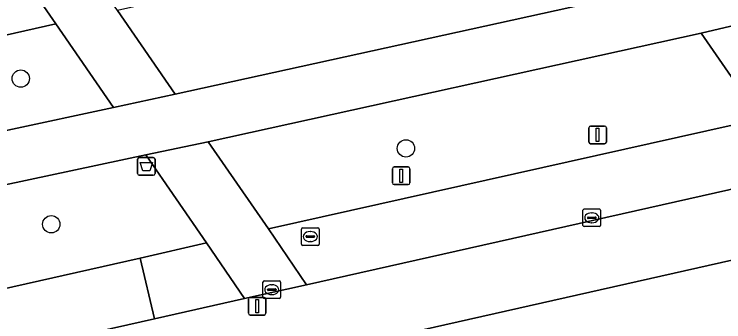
# Model space of a CAD drawing. Extents: x 155275 to 156265, y 382654 to 383635.
# Drawn here: x 155842.67 to 155882.78, y 383183.7 to 383201.09 of the extents above; entities that cross this region are included whole.
import ezdxf

# ---------------------------------------------------------------- set-up
doc = ezdxf.new("R2010")
doc.units = 0
for name, color, linetype in [('IMGEO_Afvalbak', 7, 'Continuous'), ('IMGEO_Berm_groen', 7, 'Continuous'), ('IMGEO_Boom', 7, 'Continuous'), ('IMGEO_Fietspad_gesloten', 7, 'Continuous'), ('IMGEO_Kolk', 7, 'Continuous'), ('IMGEO_Lichtmast', 7, 'Continuous'), ('IMGEO_Rijbaan_lokaal_gesloten', 7, 'Continuous'), ('IMGEO_Rijbaan_lokaal_open', 7, 'Continuous'), ('IMGEO_Rioolput', 7, 'Continuous'), ('IMGEO_Verkeersbordpaal', 7, 'Continuous'), ('IMGEO_Voetpad_open', 7, 'Continuous')]:
    doc.layers.add(name, color=color, linetype=linetype)

msp = doc.modelspace()

# ---------------------------------------------------------------- linework, layer by layer
at = {"layer": 'IMGEO_Afvalbak'}
for p, q in [((155849.64, 383192.087), (155849.64, 383192.887)), ((155849.64, 383192.887), (155849.64, 383192.087)), ((155849.74, 383192.987), (155850.53, 383192.987)), ((155850.53, 383192.987), (155849.74, 383192.987)), ((155850.63, 383192.887), (155850.63, 383192.087)), ((155850.63, 383192.087), (155850.63, 383192.887)), ((155850.53, 383191.987), (155849.74, 383191.987)), ((155849.74, 383191.987), (155850.53, 383191.987))]:
    msp.add_line(p, q, dxfattribs=at)
msp.add_lwpolyline([(155849.783, 383192.701), (155850.487, 383192.701), (155850.338, 383192.231), (155849.932, 383192.231), (155849.783, 383192.701)], dxfattribs=at)
for centre, start, end in [((155849.74, 383192.887), 90, 180), ((155849.74, 383192.887), 90, 180), ((155850.53, 383192.887), 0, 90), ((155850.53, 383192.887), 360, 90), ((155849.74, 383192.087), 180, 270), ((155849.74, 383192.087), 180, 270), ((155850.53, 383192.087), 270, 0), ((155850.53, 383192.087), 270, 0)]:
    msp.add_arc(centre, 0.1, start, end, dxfattribs=at)
at = {"layer": 'IMGEO_Berm_groen'}
for points in [[(155876.316, 383207.56), (155848.515, 383201.302), (155851.768, 383196.574), (155879.663, 383202.712)], [(155848.276, 383195.813), (155845.025, 383200.548), (155840.331, 383199.496), (155810.33, 383192.781), (155806.938, 383192.022), (155810.141, 383187.373), (155824.371, 383190.683)], [(155884.86, 383195.178), (155881.496, 383200.022), (155853.636, 383193.872), (155857.049, 383188.945)], [(155849.792, 383187.297), (155853.53, 383188.156), (155850.109, 383193.138), (155833.92, 383189.687), (155817.791, 383186.119), (155811.916, 383184.748), (155815.412, 383179.591), (155819.804, 383180.555)]]:
    msp.add_lwpolyline(points, close=True, dxfattribs=at)
at = {"layer": 'IMGEO_Boom'}
for centre in [(155843.039, 383197.451), (155864.814, 383193.502), (155844.761, 383189.21)]:
    msp.add_circle(centre, 0.489, dxfattribs=at)
at = {"layer": 'IMGEO_Fietspad_gesloten'}
for points in [[(155890.991, 383205.663), (155886.832, 383204.488), (155883.25, 383203.59), (155879.663, 383202.712), (155851.768, 383196.574), (155848.276, 383195.813), (155824.371, 383190.683), (155810.141, 383187.373), (155807.023, 383186.593), (155784.144, 383180.465), (155758.942, 383174.226)], [(155803.789, 383182.688), (155808.796, 383183.946), (155811.916, 383184.748), (155817.791, 383186.119), (155833.92, 383189.687), (155850.109, 383193.138), (155853.636, 383193.872), (155881.496, 383200.022), (155885.113, 383200.876)]]:
    msp.add_lwpolyline(points, dxfattribs=at)
at = {"layer": 'IMGEO_Kolk'}
for p, q in [((155874.821, 383189.151), (155874.821, 383190.003)), ((155874.896, 383190.077), (155875.748, 383190.077)), ((155875.822, 383190.003), (155875.822, 383189.151)), ((155875.08, 383189.571), (155875.08, 383189.583)), ((155875.123, 383189.62), (155875.521, 383189.62)), ((155875.309, 383189.857), (155875.334, 383189.857)), ((155875.564, 383189.583), (155875.564, 383189.571)), ((155875.518, 383189.534), (155875.12, 383189.534)), ((155875.332, 383189.297), (155875.307, 383189.297)), ((155875.748, 383189.077), (155874.896, 383189.077)), ((155856.728, 383185.088), (155856.728, 383185.94)), ((155856.803, 383186.014), (155857.655, 383186.014)), ((155857.729, 383185.94), (155857.729, 383185.088)), ((155857.03, 383185.557), (155857.428, 383185.557)), ((155857.216, 383185.794), (155857.241, 383185.794)), ((155856.987, 383185.508), (155856.987, 383185.52)), ((155857.425, 383185.471), (155857.027, 383185.471)), ((155857.239, 383185.234), (155857.214, 383185.234)), ((155857.471, 383185.52), (155857.471, 383185.508)), ((155857.655, 383185.014), (155856.803, 383185.014))]:
    msp.add_line(p, q, dxfattribs=at)
for points in [[(155874.821, 383189.151), (155874.821, 383190.003)], [(155874.896, 383190.077), (155875.748, 383190.077)], [(155875.822, 383190.003), (155875.822, 383189.151)], [(155875.748, 383189.077), (155874.896, 383189.077)], [(155856.728, 383185.088), (155856.728, 383185.94)], [(155856.803, 383186.014), (155857.655, 383186.014)], [(155857.729, 383185.94), (155857.729, 383185.088)], [(155857.655, 383185.014), (155856.803, 383185.014)]]:
    msp.add_lwpolyline(points, dxfattribs=at)
for centre, radius, start, end in [((155874.898, 383190.001), 0.0765, 91.552, 178.448), ((155874.898, 383190.001), 0.0765, 91.552, 178.448), ((155875.746, 383190.001), 0.0765, 1.552, 88.448), ((155875.746, 383190.001), 0.0765, 1.552, 88.448), ((155875.12, 383189.58), 0.0403, 85.8775, 175.7526), ((155875.117, 383189.57), 0.0366, 178.938, 274.7102), ((155875.521, 383189.577), 0.043, 264.8664, 352.4533), ((155875.525, 383189.582), 0.0386, 1.7309, 96.639), ((155874.898, 383189.153), 0.0765, 181.552, 268.448), ((155874.898, 383189.153), 0.0765, 181.552, 268.448), ((155875.746, 383189.153), 0.0765, 271.552, 358.448), ((155875.746, 383189.153), 0.0765, 271.552, 358.448), ((155856.805, 383185.938), 0.0765, 91.552, 178.448), ((155856.805, 383185.938), 0.0765, 91.552, 178.448), ((155857.653, 383185.938), 0.0765, 1.552, 88.448), ((155857.653, 383185.938), 0.0765, 1.552, 88.448), ((155857.027, 383185.517), 0.0403, 85.8775, 175.7526), ((155857.432, 383185.519), 0.0386, 1.7309, 96.639), ((155857.024, 383185.507), 0.0366, 178.938, 274.7102), ((155857.428, 383185.514), 0.043, 264.8664, 352.4533), ((155856.805, 383185.09), 0.0765, 181.552, 268.448), ((155856.805, 383185.09), 0.0765, 181.552, 268.448), ((155857.653, 383185.09), 0.0765, 271.552, 358.448), ((155857.653, 383185.09), 0.0765, 271.552, 358.448)]:
    msp.add_arc(centre, radius, start, end, dxfattribs=at)
for centre, major_axis, ratio, start_param, end_param in [((155875.308, 383189.577), (-0.387, 0.002), 0.722429, 4.712389, 7.853982), ((155875.333, 383189.577), (-0.39, 0.002), 0.717154, 1.570796, 4.712389), ((155857.215, 383185.514), (-0.387, 0.002), 0.722429, 4.712389, 7.853982), ((155857.24, 383185.514), (-0.39, 0.002), 0.717154, 1.570796, 4.712389)]:
    msp.add_ellipse(centre, major_axis=major_axis, ratio=ratio, start_param=start_param, end_param=end_param, dxfattribs=at)
at = {"layer": 'IMGEO_Lichtmast'}
for p, q in [((155855.903, 383184.178), (155855.903, 383184.978)), ((155855.903, 383184.978), (155855.903, 383184.178)), ((155856.003, 383185.078), (155856.793, 383185.078)), ((155856.793, 383185.078), (155856.003, 383185.078)), ((155856.893, 383184.978), (155856.893, 383184.178)), ((155856.893, 383184.178), (155856.893, 383184.978)), ((155856.793, 383184.078), (155856.003, 383184.078)), ((155856.003, 383184.078), (155856.793, 383184.078))]:
    msp.add_line(p, q, dxfattribs=at)
msp.add_lwpolyline([(155856.323, 383184.953), (155856.473, 383184.953), (155856.473, 383184.203), (155856.323, 383184.203), (155856.323, 383184.953)], dxfattribs=at)
for centre, start, end in [((155856.003, 383184.978), 90, 180), ((155856.003, 383184.978), 90, 180), ((155856.793, 383184.978), 0, 90), ((155856.793, 383184.978), 360, 90), ((155856.003, 383184.178), 180, 270), ((155856.003, 383184.178), 180, 270), ((155856.793, 383184.178), 270, 0), ((155856.793, 383184.178), 270, 0)]:
    msp.add_arc(centre, 0.1, start, end, dxfattribs=at)
at = {"layer": 'IMGEO_Rijbaan_lokaal_gesloten'}
msp.add_lwpolyline([(155819.804, 383180.555), (155820.572, 383177.109), (155850.604, 383183.856), (155849.792, 383187.297)], close=True, dxfattribs=at)
at = {"layer": 'IMGEO_Rijbaan_lokaal_open'}
for points in [[(155840.331, 383199.496), (155845.025, 383200.548), (155842.86, 383203.687), (155839.534, 383202.939)], [(155884.86, 383195.178), (155857.049, 383188.945), (155859.186, 383185.789), (155887.012, 383192.045)], [(155855.685, 383185.019), (155853.53, 383188.156), (155849.792, 383187.297), (155850.604, 383183.856)]]:
    msp.add_lwpolyline(points, close=True, dxfattribs=at)
at = {"layer": 'IMGEO_Rioolput'}
for p, q in [((155858.904, 383188.089), (155858.904, 383188.941)), ((155858.979, 383189.015), (155859.831, 383189.015)), ((155859.392, 383188.795), (155859.417, 383188.795)), ((155859.905, 383188.941), (155859.905, 383188.089)), ((155859.163, 383188.509), (155859.163, 383188.521)), ((155859.601, 383188.472), (155859.203, 383188.472)), ((155859.206, 383188.558), (155859.604, 383188.558)), ((155859.647, 383188.521), (155859.647, 383188.509)), ((155859.831, 383188.015), (155858.979, 383188.015)), ((155859.415, 383188.235), (155859.39, 383188.235))]:
    msp.add_line(p, q, dxfattribs=at)
for points in [[(155858.904, 383188.089), (155858.904, 383188.941)], [(155858.979, 383189.015), (155859.831, 383189.015)], [(155859.905, 383188.941), (155859.905, 383188.089)], [(155859.831, 383188.015), (155858.979, 383188.015)]]:
    msp.add_lwpolyline(points, dxfattribs=at)
for centre, radius, start, end in [((155858.981, 383188.939), 0.0765, 91.552, 178.448), ((155858.981, 383188.939), 0.0765, 91.552, 178.448), ((155859.829, 383188.939), 0.0765, 1.552, 88.448), ((155859.829, 383188.939), 0.0765, 1.552, 88.448), ((155859.203, 383188.518), 0.0403, 85.8775, 175.7526), ((155859.2, 383188.508), 0.0366, 178.938, 274.7102), ((155859.604, 383188.515), 0.043, 264.8664, 352.4533), ((155859.608, 383188.52), 0.0386, 1.7309, 96.639), ((155858.981, 383188.091), 0.0765, 181.552, 268.448), ((155858.981, 383188.091), 0.0765, 181.552, 268.448), ((155859.829, 383188.091), 0.0765, 271.552, 358.448), ((155859.829, 383188.091), 0.0765, 271.552, 358.448)]:
    msp.add_arc(centre, radius, start, end, dxfattribs=at)
for centre, major_axis, ratio, start_param, end_param in [((155859.391, 383188.515), (-0.387, 0.002), 0.722429, 4.712389, 7.853982), ((155859.416, 383188.515), (-0.39, 0.002), 0.717154, 1.570796, 4.712389)]:
    msp.add_ellipse(centre, major_axis=major_axis, ratio=ratio, start_param=start_param, end_param=end_param, dxfattribs=at)
at = {"layer": 'IMGEO_Verkeersbordpaal'}
for p, q in [((155875.154, 383193.862), (155875.154, 383194.662)), ((155875.154, 383194.662), (155875.154, 383193.862)), ((155875.254, 383194.762), (155876.044, 383194.762)), ((155876.044, 383194.762), (155875.254, 383194.762)), ((155876.144, 383194.662), (155876.144, 383193.862)), ((155876.144, 383193.862), (155876.144, 383194.662)), ((155876.044, 383193.762), (155875.254, 383193.762)), ((155875.254, 383193.762), (155876.044, 383193.762)), ((155864.147, 383192.451), (155864.937, 383192.451)), ((155864.937, 383192.451), (155864.147, 383192.451)), ((155864.047, 383191.551), (155864.047, 383192.351)), ((155864.047, 383192.351), (155864.047, 383191.551)), ((155865.037, 383192.351), (155865.037, 383191.551)), ((155865.037, 383191.551), (155865.037, 383192.351)), ((155864.937, 383191.451), (155864.147, 383191.451)), ((155864.147, 383191.451), (155864.937, 383191.451))]:
    msp.add_line(p, q, dxfattribs=at)
for points in [[(155875.574, 383194.637), (155875.724, 383194.637), (155875.724, 383193.887), (155875.574, 383193.887), (155875.574, 383194.637)], [(155864.467, 383192.326), (155864.617, 383192.326), (155864.617, 383191.576), (155864.467, 383191.576), (155864.467, 383192.326)]]:
    msp.add_lwpolyline(points, dxfattribs=at)
for centre, start, end in [((155875.254, 383194.662), 90, 180), ((155875.254, 383194.662), 90, 180), ((155876.044, 383194.662), 0, 90), ((155876.044, 383194.662), 360, 90), ((155875.254, 383193.862), 180, 270), ((155875.254, 383193.862), 180, 270), ((155876.044, 383193.862), 270, 0), ((155876.044, 383193.862), 270, 0), ((155864.147, 383192.351), 90, 180), ((155864.147, 383192.351), 90, 180), ((155864.937, 383192.351), 0, 90), ((155864.937, 383192.351), 360, 90), ((155864.147, 383191.551), 180, 270), ((155864.147, 383191.551), 180, 270), ((155864.937, 383191.551), 270, 0), ((155864.937, 383191.551), 270, 0)]:
    msp.add_arc(centre, 0.1, start, end, dxfattribs=at)
at = {"layer": 'IMGEO_Voetpad_open'}
for points in [[(155848.515, 383201.302), (155846.351, 383204.438), (155842.86, 383203.687), (155845.025, 383200.548), (155848.276, 383195.813), (155851.768, 383196.574)], [(155888.484, 383195.975), (155885.113, 383200.876), (155881.496, 383200.022), (155884.86, 383195.178), (155887.012, 383192.045), (155890.601, 383192.842)], [(155850.109, 383193.138), (155853.53, 383188.156), (155855.685, 383185.019), (155859.186, 383185.789), (155857.049, 383188.945), (155853.636, 383193.872)]]:
    msp.add_lwpolyline(points, close=True, dxfattribs=at)
for points in [[(155791.993, 383166.733), (155792.077, 383166.451), (155793.257, 383166.839), (155793.457, 383166.263), (155800.782, 383168.637), (155800.967, 383168.041), (155809.359, 383170.66), (155821.394, 383173.271), (155856.897, 383181.221), (155858.008, 383181.485), (155860.029, 383181.978), (155860.322, 383182.022), (155885.329, 383187.66), (155885.646, 383187.72), (155902.172, 383191.367), (155902.448, 383191.426), (155905.363, 383192.109), (155903.453, 383196.761)], [(155894.857, 383193.953), (155892.803, 383193.391), (155890.601, 383192.842), (155887.012, 383192.045), (155859.186, 383185.789), (155855.685, 383185.019), (155850.604, 383183.856), (155820.572, 383177.109), (155817.54, 383176.409), (155814.391, 383175.709), (155808.683, 383174.445), (155773.576, 383166.494), (155775.548, 383162.648), (155775.642, 383162.926), (155777.223, 383163.288), (155781.515, 383163.707), (155781.533, 383163.714), (155787.732, 383165.698), (155787.913, 383165.119), (155790.17, 383165.849), (155790.071, 383166.132), (155791.993, 383166.733)], [(155897.01, 383170.606), (155885.329, 383187.66), (155860.322, 383182.022), (155872.869, 383163.723), (155876.216, 383158.871), (155882.417, 383149.798), (155860.338, 383134.727), (155863.327, 383130.346), (155931.5, 383148.452), (155902.172, 383191.367)]]:
    msp.add_lwpolyline(points, dxfattribs=at)

doc.saveas('drawing.dxf')
